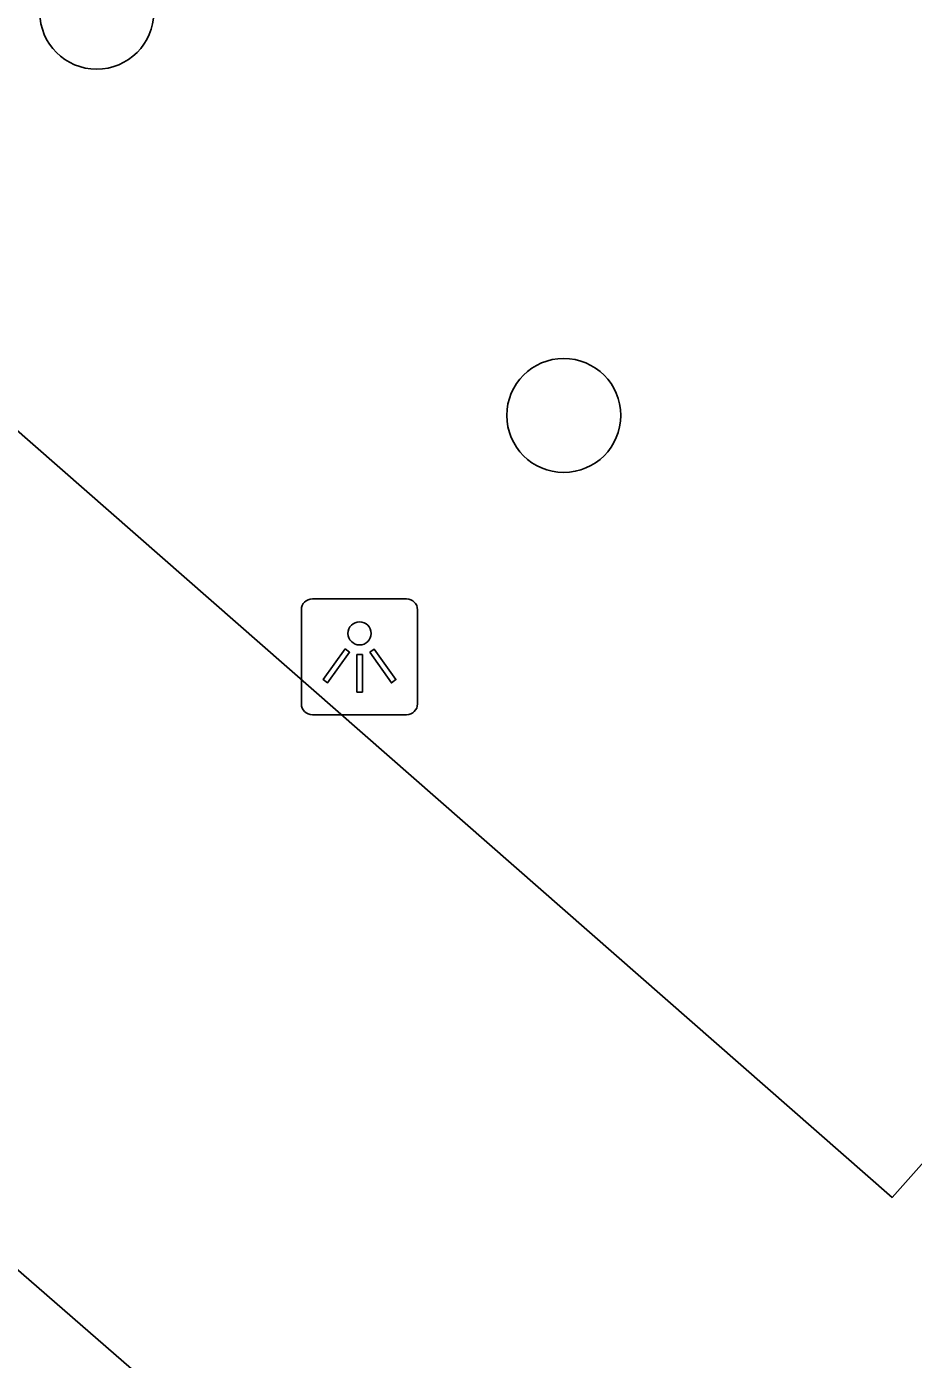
# Model space of a CAD drawing. Extents: x 158474 to 159560, y 388525 to 389605.
# Drawn here: x 158883.56 to 158891.17, y 388767.04 to 388778.48 of the extents above; entities that cross this region are included whole.
import ezdxf

# ---------------------------------------------------------------- set-up
doc = ezdxf.new("R2010")
doc.units = 0
for name, color, linetype in [('IMGEO_Boom', 7, 'Continuous'), ('IMGEO_Lichtpunt', 7, 'Continuous'), ('IMGEO_Pand', 7, 'Continuous'), ('IMGEO_Voetpad_open', 7, 'Continuous')]:
    doc.layers.add(name, color=color, linetype=linetype)

msp = doc.modelspace()

# ---------------------------------------------------------------- linework, layer by layer
at = {"layer": 'IMGEO_Boom'}
for centre in [(158884.161, 388778.604), (158888.17, 388775.142)]:
    msp.add_circle(centre, 0.489, dxfattribs=at)
at = {"layer": 'IMGEO_Lichtpunt'}
for p, q in [((158886.82, 388773.568), (158886.012, 388773.568)), ((158886.82, 388773.568), (158886.012, 388773.568)), ((158885.918, 388773.473), (158885.918, 388772.666)), ((158885.918, 388773.473), (158885.918, 388772.666)), ((158886.914, 388772.666), (158886.914, 388773.473)), ((158886.914, 388772.666), (158886.914, 388773.473)), ((158886.012, 388772.572), (158886.82, 388772.572)), ((158886.012, 388772.572), (158886.82, 388772.572))]:
    msp.add_line(p, q, dxfattribs=at)
for points in [[(158886.292, 388773.137), (158886.331, 388773.109), (158886.143, 388772.847), (158886.105, 388772.874), (158886.292, 388773.137)], [(158886.504, 388773.109), (158886.542, 388773.136), (158886.729, 388772.874), (158886.69, 388772.846), (158886.504, 388773.109)], [(158886.394, 388773.089), (158886.441, 388773.089), (158886.441, 388772.767), (158886.394, 388772.767), (158886.394, 388773.089)]]:
    msp.add_lwpolyline(points, dxfattribs=at)
msp.add_circle((158886.417, 388773.271), 0.0994, dxfattribs=at)
for centre, start, end in [((158886.012, 388773.473), 90, 180), ((158886.012, 388773.473), 90, 180), ((158886.82, 388773.473), 0, 90), ((158886.82, 388773.473), 0, 90), ((158886.012, 388772.666), 180, 270), ((158886.012, 388772.666), 180, 270), ((158886.82, 388772.666), 270, 0), ((158886.82, 388772.666), 270, 360)]:
    msp.add_arc(centre, 0.0946, start, end, dxfattribs=at)
at = {"layer": 'IMGEO_Pand'}
msp.add_lwpolyline([(158883.447, 388767.837), (158889.853, 388762.261), (158896.992, 388770.463)], dxfattribs=at)
at = {"layer": 'IMGEO_Voetpad_open'}
msp.add_lwpolyline([(158896.992, 388770.463), (158894.607, 388772.504), (158890.988, 388768.428), (158879.294, 388778.679)], dxfattribs=at)

doc.saveas('drawing.dxf')
